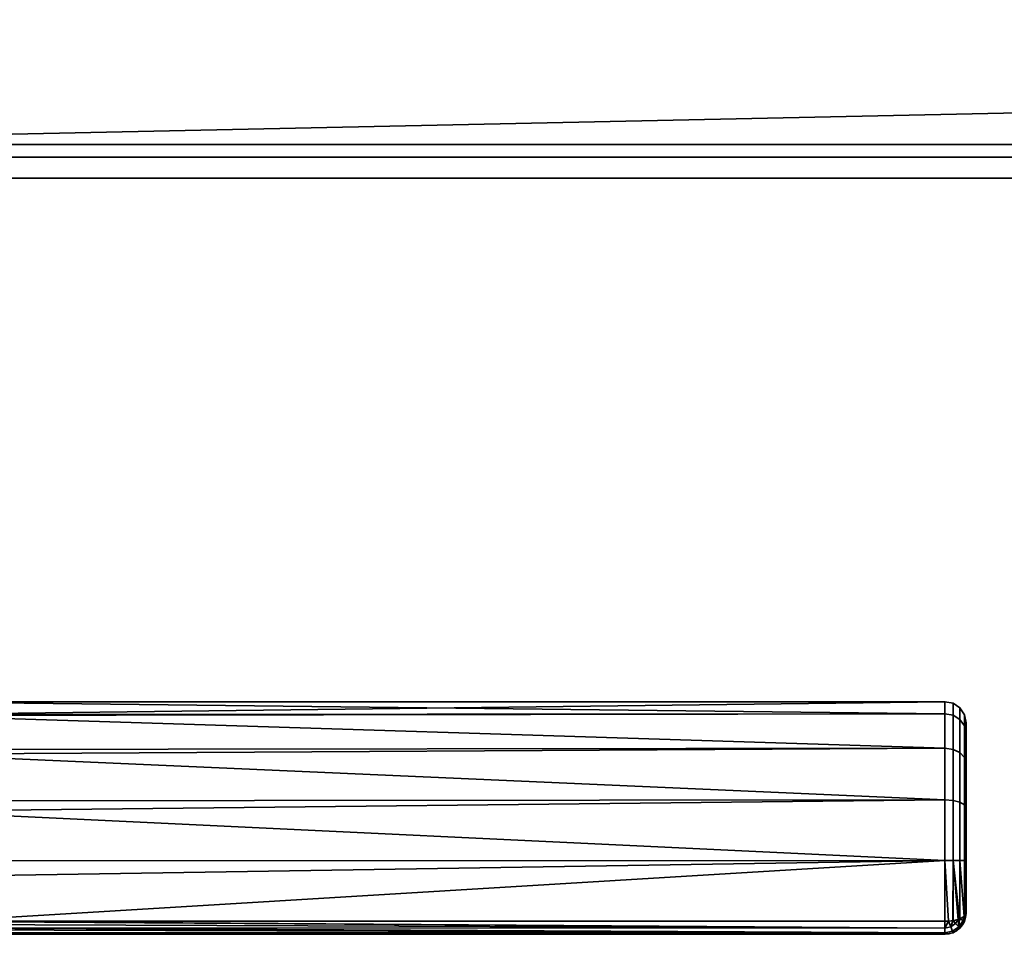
# Model space of a CAD drawing. Header units: millimetres. Extents: x -493 to 6693, y -115 to 135.
# Tile 401 of 656: x 1231 to 1325, y -115 to -29. Entities that reach past the tile are written whole.
import ezdxf

# ---------------------------------------------------------------- set-up
doc = ezdxf.new("R2010")
doc.units = ezdxf.units.MM
doc.layers.add('151', color=7, linetype='Continuous', true_color=0xffffff)

# ---------------------------------------------------------------- blocks, each defined once
blk = doc.blocks.new('UG_SURFACE_088')
at = {"layer": '151', "color": 7, "linetype": 'Continuous', "lineweight": 35}
for points in [[(1832, -3.2, 1990), (1832, -40.3, 1990), (1168, -40.3, 1990), (1168, -3.2, 1990)], [(1832, -3.2, 1989), (1168, -3.2, 1989), (1168, -40.3, 1989), (1832, -40.3, 1989)], [(1141, -26), (1859, -26), (1128, -41.5)], [(1859, -26), (1872, -26), (1872, -41.5), (1128, -41.5)], [(1872, -43.5, 2030), (1872, -26, 2030), (1128, -26, 2030), (1128, -43.5, 2030)], [(1168, -40.3, 1989), (1168, -40.3, 1990), (1832, -40.3, 1990), (1832, -40.3, 1989)], [(1128, -43.5, 2), (1128, -41.5), (1872, -41.5), (1872, -43.5, 2)], [(1872, -43.5, 2), (1872, -43.5, 2030), (1128, -43.5, 2030), (1128, -43.5, 2)]]:
    blk.add_3dface(points, dxfattribs=at)
blk = doc.blocks.new('UG_SURFACE_095')
at = {"layer": '151', "color": 254, "linetype": 'Continuous', "lineweight": 35}
for points in [[(1319, -94.144, 1098.254), (1221, -94.218, 1098.27), (1221, -93, 1104)], [(1319, -93, 1104), (1221, -93, 1104), (1221, -94.218, 1109.73)], [(1221, -94.218, 1109.73), (1319, -94.144, 1109.746), (1319, -93, 1104)], [(1221, -93, 1104), (1319, -93, 1104), (1319, -94.144, 1098.254)], [(1319.765, -94.285, 1109.688), (1319.765, -93.152, 1104), (1319, -93, 1104), (1319, -94.144, 1109.746)], [(1319.765, -93.152, 1104), (1319.765, -94.285, 1098.312), (1319, -94.144, 1098.254), (1319, -93, 1104)], [(1320.414, -94.685, 1109.522), (1320.414, -93.586, 1104), (1319.765, -93.152, 1104), (1319.765, -94.285, 1109.688)], [(1320.414, -93.586, 1104), (1320.414, -94.685, 1098.478), (1319.765, -94.285, 1098.312), (1319.765, -93.152, 1104)], [(1320.848, -95.285, 1109.273), (1320.848, -94.235, 1104), (1320.414, -93.586, 1104), (1320.414, -94.685, 1109.522)], [(1320.848, -94.235, 1104), (1320.848, -95.285, 1098.727), (1320.414, -94.685, 1098.478), (1320.414, -93.586, 1104)], [(1221, -94.297, 1097.899), (1319, -94.144, 1098.254), (1319, -97.402, 1093.385)], [(1319, -94.144, 1109.746), (1221, -94.218, 1109.73), (1221, -94.297, 1110.101)], [(1221, -94.297, 1110.101), (1319, -97.402, 1114.615), (1319, -94.144, 1109.746)], [(1221, -94.297, 1097.899), (1221, -94.218, 1098.27), (1319, -94.144, 1098.254)], [(1319, -97.402, 1093.385), (1221, -97.516, 1093.467), (1221, -94.297, 1097.899)], [(1221, -94.297, 1110.101), (1221, -97.516, 1114.532), (1319, -97.402, 1114.615)], [(1319.765, -97.51, 1114.508), (1319.765, -94.285, 1109.688), (1319, -94.144, 1109.746), (1319, -97.402, 1114.615)], [(1319.765, -94.285, 1098.312), (1319.765, -97.51, 1093.492), (1319, -97.402, 1093.385), (1319, -94.144, 1098.254)], [(1320.414, -97.816, 1114.201), (1320.414, -94.685, 1109.522), (1319.765, -94.285, 1109.688), (1319.765, -97.51, 1114.508)], [(1320.414, -94.685, 1098.478), (1320.414, -97.816, 1093.799), (1319.765, -97.51, 1093.492), (1319.765, -94.285, 1098.312)], [(1320.848, -98.275, 1113.742), (1320.848, -95.285, 1109.273), (1320.414, -94.685, 1109.522), (1320.414, -97.816, 1114.201)], [(1320.848, -95.285, 1098.727), (1320.848, -98.275, 1094.258), (1320.414, -97.816, 1093.799), (1320.414, -94.685, 1098.478)], [(1321, -95.992, 1108.98), (1321, -95, 1104), (1320.848, -94.235, 1104), (1320.848, -95.285, 1109.273)], [(1321, -95, 1104), (1321, -95.992, 1099.02), (1320.848, -95.285, 1098.727), (1320.848, -94.235, 1104)], [(1321, -98.815, 1113.2), (1321, -95.992, 1108.98), (1320.848, -95.285, 1109.273), (1320.848, -98.275, 1113.742)], [(1321, -95.992, 1099.02), (1321, -98.815, 1094.8), (1320.848, -98.275, 1094.258), (1320.848, -95.285, 1098.727)], [(1321, -98.815, 1113.2), (1321, -98.815, 1094.8), (1321, -95.992, 1099.02), (1321, -95, 1104)], [(1321, -95, 1104), (1321, -95.992, 1108.98), (1321, -98.815, 1113.2)], [(1221, -97.963, 1092.853), (1319, -97.402, 1093.385), (1319, -102.277, 1090.135)], [(1319, -102.277, 1117.865), (1319, -97.402, 1114.615), (1221, -97.963, 1115.147)], [(1319, -97.402, 1114.615), (1221, -97.516, 1114.532), (1221, -97.963, 1115.147)], [(1221, -97.963, 1092.853), (1221, -97.516, 1093.467), (1319, -97.402, 1093.385)], [(1319.765, -102.335, 1117.725), (1319.765, -97.51, 1114.508), (1319, -97.402, 1114.615), (1319, -102.277, 1117.865)], [(1319.765, -97.51, 1093.492), (1319.765, -102.335, 1090.275), (1319, -102.277, 1090.135), (1319, -97.402, 1093.385)], [(1320.414, -102.501, 1117.324), (1320.414, -97.816, 1114.201), (1319.765, -97.51, 1114.508), (1319.765, -102.335, 1117.725)], [(1320.414, -97.816, 1093.799), (1320.414, -102.501, 1090.676), (1319.765, -102.335, 1090.275), (1319.765, -97.51, 1093.492)], [(1319, -102.277, 1090.135), (1221, -102.376, 1090.305), (1221, -97.963, 1092.853)], [(1221, -97.963, 1115.147), (1221, -102.376, 1117.695), (1319, -102.277, 1117.865)], [(1320.848, -102.748, 1116.724), (1320.848, -98.275, 1113.742), (1320.414, -97.816, 1114.201), (1320.414, -102.501, 1117.324)], [(1320.848, -98.275, 1094.258), (1320.848, -102.748, 1091.276), (1320.414, -102.501, 1090.676), (1320.414, -97.816, 1093.799)], [(1321, -103.04, 1116.017), (1321, -98.815, 1113.2), (1320.848, -98.275, 1113.742), (1320.848, -102.748, 1116.724)], [(1321, -98.815, 1094.8), (1321, -103.04, 1091.983), (1320.848, -102.748, 1091.276), (1320.848, -98.275, 1094.258)], [(1321, -98.815, 1113.2), (1321, -103.04, 1091.983), (1321, -98.815, 1094.8)], [(1321, -98.815, 1113.2), (1321, -103.04, 1116.017), (1321, -103.04, 1091.983)], [(1221, -103.365, 1089.734), (1319, -102.277, 1090.135), (1319, -108.025, 1089)], [(1319, -108.025, 1119), (1319, -102.277, 1117.865), (1221, -103.365, 1118.266)], [(1319, -102.277, 1117.865), (1221, -102.376, 1117.695), (1221, -103.365, 1118.266)], [(1221, -103.365, 1089.734), (1221, -102.376, 1090.305), (1319, -102.277, 1090.135)], [(1319.765, -108.025, 1118.848), (1319.765, -102.335, 1117.725), (1319, -102.277, 1117.865), (1319, -108.025, 1119)], [(1319.765, -102.335, 1090.275), (1319.765, -108.025, 1089.152), (1319, -108.025, 1089), (1319, -102.277, 1090.135)], [(1320.414, -108.024, 1118.414), (1320.414, -102.501, 1117.324), (1319.765, -102.335, 1117.725), (1319.765, -108.025, 1118.848)], [(1320.414, -102.501, 1090.676), (1320.414, -108.024, 1089.586), (1319.765, -108.025, 1089.152), (1319.765, -102.335, 1090.275)], [(1319, -108.025, 1089), (1221, -108.051, 1089.242), (1221, -103.365, 1089.734)], [(1221, -103.365, 1118.266), (1221, -108.051, 1118.758), (1319, -108.025, 1119)], [(1320.848, -108.023, 1117.765), (1320.848, -102.748, 1116.724), (1320.414, -102.501, 1117.324), (1320.414, -108.024, 1118.414)], [(1320.848, -102.748, 1091.276), (1320.848, -108.023, 1090.235), (1320.414, -108.024, 1089.586), (1320.414, -102.501, 1090.676)], [(1321, -108.022, 1117), (1321, -103.04, 1116.017), (1320.848, -102.748, 1116.724), (1320.848, -108.023, 1117.765)], [(1321, -103.04, 1091.983), (1321, -108.022, 1091), (1320.848, -108.023, 1090.235), (1320.848, -102.748, 1091.276)], [(1321, -103.04, 1116.017), (1321, -113, 1092), (1321, -108.022, 1091), (1321, -103.04, 1091.983)], [(1321, -103.04, 1116.017), (1321, -108.022, 1117), (1321, -113, 1116), (1321, -113, 1092)], [(1319, -108.025, 1119), (1221, -109.568, 1118.918), (1224.353, -113.769, 1117.846)], [(1319, -108.025, 1119), (1221, -108.051, 1118.758), (1221, -109.568, 1118.918)], [(1224.353, -113.769, 1090.154), (1221, -109.568, 1089.082), (1319, -108.025, 1089)], [(1221, -109.568, 1089.082), (1221, -108.051, 1089.242), (1319, -108.025, 1089)], [(1319, -108.025, 1089), (1319, -113.769, 1090.154), (1224.353, -113.769, 1090.154)], [(1224.353, -113.769, 1117.846), (1319, -113.769, 1117.846), (1319, -108.025, 1119)], [(1319, -108.025, 1089), (1319.765, -108.025, 1089.152), (1319.733, -113.713, 1090.289), (1319.341, -113.743, 1090.216)], [(1319, -108.025, 1119), (1319, -113.769, 1117.846), (1319.341, -113.743, 1117.784)], [(1319.341, -113.743, 1117.784), (1319.733, -113.713, 1117.712), (1319.765, -108.025, 1118.848), (1319, -108.025, 1119)], [(1319.341, -113.743, 1090.216), (1319, -113.769, 1090.154), (1319, -108.025, 1089)], [(1319.765, -108.025, 1089.152), (1319.765, -113.711, 1090.294), (1319.733, -113.713, 1090.289)], [(1319.733, -113.713, 1117.712), (1319.765, -113.711, 1117.706), (1319.765, -108.025, 1118.848)], [(1319.765, -108.025, 1089.152), (1320.414, -108.024, 1089.586), (1320.414, -113.544, 1090.695), (1320.382, -113.552, 1090.674)], [(1320.382, -113.552, 1117.326), (1320.414, -113.544, 1117.305), (1320.414, -108.024, 1118.414), (1319.765, -108.025, 1118.848)], [(1319.765, -108.025, 1089.152), (1320.382, -113.552, 1090.674), (1320.245, -113.587, 1090.59)], [(1319.765, -108.025, 1118.848), (1319.765, -113.711, 1117.706), (1320.245, -113.587, 1117.41)], [(1320.245, -113.587, 1117.41), (1320.382, -113.552, 1117.326), (1319.765, -108.025, 1118.848)], [(1320.245, -113.587, 1090.59), (1319.765, -113.711, 1090.294), (1319.765, -108.025, 1089.152)], [(1320.414, -108.024, 1089.586), (1320.848, -108.023, 1090.235), (1320.848, -113.294, 1091.293), (1320.806, -113.318, 1091.236)], [(1320.806, -113.318, 1116.764), (1320.848, -113.294, 1116.706), (1320.848, -108.023, 1117.765), (1320.414, -108.024, 1118.414)], [(1320.414, -108.024, 1118.414), (1320.414, -113.544, 1117.305), (1320.806, -113.318, 1116.764)], [(1320.806, -113.318, 1091.236), (1320.414, -113.544, 1090.695), (1320.414, -108.024, 1089.586)], [(1321, -113, 1116), (1321, -108.022, 1117), (1320.848, -108.023, 1117.765), (1320.848, -113.294, 1116.706)], [(1321, -108.022, 1091), (1321, -113, 1092), (1320.848, -113.294, 1091.293), (1320.848, -108.023, 1090.235)], [(1320.001, -113.992, 1117.419), (1320.245, -113.587, 1117.41), (1319.765, -113.711, 1117.706)], [(1319.765, -113.711, 1090.294), (1320.245, -113.587, 1090.59), (1320.001, -113.992, 1090.581)], [(1320.245, -113.587, 1117.41), (1320.001, -113.992, 1117.419), (1320.312, -114.299, 1116.768)], [(1320.312, -114.299, 1091.232), (1320.001, -113.992, 1090.581), (1320.245, -113.587, 1090.59)], [(1320.312, -114.299, 1116.768), (1320.382, -113.552, 1117.326), (1320.245, -113.587, 1117.41)], [(1320.245, -113.587, 1090.59), (1320.382, -113.552, 1090.674), (1320.312, -114.299, 1091.232)], [(1320.312, -114.299, 1116.768), (1320.711, -113.695, 1116.768), (1320.382, -113.552, 1117.326)], [(1320.382, -113.552, 1090.674), (1320.711, -113.695, 1091.232), (1320.312, -114.299, 1091.232)], [(1320.414, -113.544, 1117.305), (1320.382, -113.552, 1117.326), (1320.711, -113.695, 1116.768)], [(1320.711, -113.695, 1091.232), (1320.382, -113.552, 1090.674), (1320.414, -113.544, 1090.695)], [(1320.711, -113.695, 1116.768), (1320.806, -113.318, 1116.764), (1320.414, -113.544, 1117.305)], [(1320.414, -113.544, 1090.695), (1320.806, -113.318, 1091.236), (1320.711, -113.695, 1091.232)], [(1320.711, -113.695, 1116.768), (1320.853, -113.752, 1116), (1320.848, -113.294, 1116.706)], [(1320.848, -113.294, 1116.706), (1320.806, -113.318, 1116.764), (1320.711, -113.695, 1116.768)], [(1320.711, -113.695, 1091.232), (1320.806, -113.318, 1091.236), (1320.848, -113.294, 1091.293)], [(1320.848, -113.294, 1091.293), (1320.853, -113.752, 1092), (1320.711, -113.695, 1091.232)], [(1320.853, -113.752, 1116), (1321, -113, 1116), (1320.848, -113.294, 1116.706)], [(1320.848, -113.294, 1091.293), (1321, -113, 1092), (1320.853, -113.752, 1092)], [(1320.853, -113.752, 1092), (1321, -113, 1092), (1321, -113, 1116), (1320.853, -113.752, 1116)], [(1319, -114.847, 1116.764), (1224.206, -114.416, 1117.379), (1224.169, -114.566, 1117.244)], [(1224.169, -114.566, 1090.757), (1224.206, -114.416, 1090.621), (1319, -114.846, 1091.232)], [(1224.21, -114.399, 1117.393), (1224.206, -114.416, 1117.379), (1319, -114.847, 1116.764)], [(1319, -114.846, 1091.232), (1224.206, -114.416, 1090.621), (1224.21, -114.399, 1090.607)], [(1224.289, -114.067, 1117.692), (1224.21, -114.399, 1117.393), (1319, -114.415, 1117.411)], [(1319, -114.41, 1090.581), (1224.21, -114.399, 1090.607), (1224.289, -114.067, 1090.308)], [(1319, -114.847, 1116.764), (1319, -114.846, 1116.768), (1224.21, -114.399, 1117.393)], [(1319, -114.846, 1116.768), (1319, -114.415, 1117.411), (1224.21, -114.399, 1117.393)], [(1224.21, -114.399, 1090.607), (1319, -114.415, 1090.589), (1319, -114.846, 1091.232)], [(1319, -114.41, 1090.581), (1319, -114.415, 1090.589), (1224.21, -114.399, 1090.607)], [(1319, -114.415, 1117.411), (1224.35, -113.783, 1117.84), (1224.289, -114.067, 1117.692)], [(1224.289, -114.067, 1090.308), (1224.35, -113.783, 1090.16), (1319, -114.41, 1090.581)], [(1224.353, -113.769, 1117.846), (1224.35, -113.783, 1117.84), (1319, -114.415, 1117.411)], [(1319, -114.41, 1090.581), (1224.35, -113.783, 1090.16), (1224.353, -113.769, 1090.154)], [(1319, -114.415, 1117.411), (1319, -114.41, 1117.419), (1224.353, -113.769, 1117.846)], [(1319, -114.41, 1117.419), (1319, -113.769, 1117.846), (1224.353, -113.769, 1117.846)], [(1224.353, -113.769, 1090.154), (1319, -113.769, 1090.154), (1319, -114.41, 1090.581)], [(1319, -114.41, 1117.419), (1319.543, -114.301, 1117.419), (1319.341, -113.743, 1117.784)], [(1319.341, -113.743, 1117.784), (1319, -113.769, 1117.846), (1319, -114.41, 1117.419)], [(1319, -114.41, 1090.581), (1319, -113.769, 1090.154), (1319.341, -113.743, 1090.216)], [(1319.341, -113.743, 1090.216), (1319.543, -114.301, 1090.581), (1319, -114.41, 1090.581)], [(1319.543, -114.301, 1117.419), (1319, -114.41, 1117.419), (1319, -114.415, 1117.411)], [(1319, -114.415, 1117.411), (1319, -114.846, 1116.768), (1319.711, -114.704, 1116.768), (1319.543, -114.301, 1117.419)], [(1319.543, -114.301, 1090.581), (1319.711, -114.704, 1091.232), (1319, -114.846, 1091.232), (1319, -114.415, 1090.589)], [(1319, -114.415, 1090.589), (1319, -114.41, 1090.581), (1319.543, -114.301, 1090.581)], [(1319.733, -113.713, 1117.712), (1319.341, -113.743, 1117.784), (1319.543, -114.301, 1117.419)], [(1319.543, -114.301, 1090.581), (1319.341, -113.743, 1090.216), (1319.733, -113.713, 1090.289)], [(1319.543, -114.301, 1117.419), (1320.001, -113.992, 1117.419), (1319.733, -113.713, 1117.712)], [(1319.733, -113.713, 1090.289), (1320.001, -113.992, 1090.581), (1319.543, -114.301, 1090.581)], [(1320.001, -113.992, 1117.419), (1319.543, -114.301, 1117.419), (1319.711, -114.704, 1116.768), (1320.312, -114.299, 1116.768)], [(1320.312, -114.299, 1091.232), (1319.711, -114.704, 1091.232), (1319.543, -114.301, 1090.581), (1320.001, -113.992, 1090.581)], [(1320.312, -114.299, 1116.768), (1319.711, -114.704, 1116.768), (1319.77, -114.846, 1116), (1320.413, -114.413, 1116)], [(1320.413, -114.413, 1092), (1319.77, -114.846, 1092), (1319.711, -114.704, 1091.232), (1320.312, -114.299, 1091.232)], [(1319.765, -113.711, 1117.706), (1319.733, -113.713, 1117.712), (1320.001, -113.992, 1117.419)], [(1320.001, -113.992, 1090.581), (1319.733, -113.713, 1090.289), (1319.765, -113.711, 1090.294)], [(1319.77, -114.846, 1092), (1320.413, -114.413, 1092), (1320.413, -114.413, 1116), (1319.77, -114.846, 1116)], [(1320.711, -113.695, 1116.768), (1320.312, -114.299, 1116.768), (1320.421, -114.408, 1116), (1320.845, -113.764, 1116)], [(1320.845, -113.764, 1092), (1320.421, -114.408, 1092), (1320.312, -114.299, 1091.232), (1320.711, -113.695, 1091.232)], [(1320.413, -114.413, 1116), (1320.421, -114.408, 1116), (1320.312, -114.299, 1116.768)], [(1320.312, -114.299, 1091.232), (1320.421, -114.408, 1092), (1320.413, -114.413, 1092)], [(1320.421, -114.408, 1116), (1320.413, -114.413, 1116), (1320.413, -114.413, 1092), (1320.421, -114.408, 1092)], [(1320.421, -114.408, 1092), (1320.845, -113.764, 1092), (1320.845, -113.764, 1116), (1320.421, -114.408, 1116)], [(1320.845, -113.764, 1116), (1320.853, -113.752, 1116), (1320.711, -113.695, 1116.768)], [(1320.711, -113.695, 1091.232), (1320.853, -113.752, 1092), (1320.845, -113.764, 1092)], [(1320.853, -113.752, 1116), (1320.845, -113.764, 1116), (1320.845, -113.764, 1092), (1320.853, -113.752, 1092)], [(1319, -115, 1092), (1319, -115, 1116), (1224, -115, 1115.949), (1224, -115, 1092.051)], [(1319, -115, 1116), (1224.002, -115, 1116), (1224, -115, 1115.949)], [(1224, -115, 1092.051), (1224.002, -115, 1092), (1319, -115, 1092)], [(1224.07, -114.888, 1116.66), (1224.002, -115, 1116), (1319, -115, 1116)], [(1319, -115, 1092), (1224.002, -115, 1092), (1224.07, -114.888, 1091.34)], [(1319, -115, 1116), (1224.081, -114.853, 1116.723), (1224.07, -114.888, 1116.66)], [(1224.07, -114.888, 1091.34), (1224.081, -114.853, 1091.277), (1319, -115, 1092)], [(1224.087, -114.835, 1116.757), (1224.081, -114.853, 1116.723), (1319, -115, 1116)], [(1319, -115, 1092), (1224.081, -114.853, 1091.277), (1224.087, -114.835, 1091.243)], [(1224.169, -114.566, 1117.244), (1224.087, -114.835, 1116.757), (1319, -114.847, 1116.764)], [(1319, -114.846, 1091.232), (1224.087, -114.835, 1091.243), (1224.169, -114.566, 1090.757)], [(1319, -115, 1116), (1319, -114.847, 1116.764), (1224.087, -114.835, 1116.757)], [(1319, -114.846, 1091.232), (1319, -114.847, 1091.236), (1224.087, -114.835, 1091.243)], [(1224.087, -114.835, 1091.243), (1319, -114.847, 1091.236), (1319, -115, 1092)], [(1319.711, -114.704, 1116.768), (1319, -114.847, 1116.764), (1319, -115, 1116), (1319.765, -114.847, 1116)], [(1319.711, -114.704, 1116.768), (1319, -114.846, 1116.768), (1319, -114.847, 1116.764)], [(1319.765, -114.847, 1092), (1319, -115, 1092), (1319, -114.847, 1091.236), (1319.711, -114.704, 1091.232)], [(1319, -114.847, 1091.236), (1319, -114.846, 1091.232), (1319.711, -114.704, 1091.232)], [(1319.765, -114.847, 1092), (1319.765, -114.847, 1116), (1319, -115, 1116), (1319, -115, 1092)], [(1319.765, -114.847, 1116), (1319.77, -114.846, 1116), (1319.711, -114.704, 1116.768)], [(1319.711, -114.704, 1091.232), (1319.77, -114.846, 1092), (1319.765, -114.847, 1092)], [(1319.77, -114.846, 1116), (1319.765, -114.847, 1116), (1319.765, -114.847, 1092), (1319.77, -114.846, 1092)]]:
    blk.add_3dface(points, dxfattribs=at)

msp = doc.modelspace()

# ---------------------------------------------------------------- linework, layer by layer
at = {"layer": '151', "color": 253, "linetype": 'Continuous', "lineweight": -3}
for p, q in [((1168, -40.3, 1989), (1832, -40.3, 1989)), ((1168, -40.3, 1990), (1832, -40.3, 1990)), ((1128, -41.5), (1872, -41.5)), ((1872, -43.5, 2), (1128, -43.5, 2)), ((1872, -43.5, 2030), (1128, -43.5, 2030)), ((1321, -113, 1116), (1321, -113, 1092)), ((1319, -113.769, 1090.154), (1224.353, -113.769, 1090.154)), ((1224.353, -113.769, 1117.846), (1319, -113.769, 1117.846)), ((1224.002, -115, 1092), (1319, -115, 1092)), ((1319, -115, 1116), (1224.002, -115, 1116)), ((1319, -115, 1092), (1319, -115, 1116))]:
    msp.add_line(p, q, dxfattribs=at)
at = {"layer": '151', "color": 253, "linetype": 'Continuous', "lineweight": -3, "extrusion": (-1, 0, 0)}
msp.add_arc((108, 1104, -1319), 15, 67.38014, 292.61986, dxfattribs=at)
at = {"layer": '151', "color": 253, "linetype": 'Continuous', "lineweight": -3, "extrusion": (1, 0, 0)}
for centre, radius, start, end in [((-108, 1104, 1321), 13, 247.38014, 112.61986), ((-113, 1092, 1319), 2, 180, 247.38014), ((-113, 1116, 1319), 2, 112.61986, 180)]:
    msp.add_arc(centre, radius, start, end, dxfattribs=at)
at = {"layer": '151', "color": 253, "linetype": 'Continuous', "lineweight": -3}
msp.add_arc((1319, -113, 1116), 2, 270, 0, dxfattribs=at)
at = {"layer": '151', "color": 253, "linetype": 'Continuous', "lineweight": -3, "extrusion": (0, 0, -1)}
msp.add_arc((-1319, -113, -1092), 2, 180, 270, dxfattribs=at)
at = {"layer": '151', "color": 253, "linetype": 'Continuous', "lineweight": -3, "extrusion": (0, -0.923077, 0.384615)}
msp.add_arc((1319, 964.538, 524.308), 2, 270, 0, dxfattribs=at)
at = {"layer": '151', "color": 253, "linetype": 'Continuous', "lineweight": -3, "extrusion": (-1.44783e-14, -0.923077, -0.384615)}
msp.add_arc((1319, 1073.615, -324.923), 2, 360, 90, dxfattribs=at)

# ---------------------------------------------------------------- block references
at = {"layer": '151', "color": 253, "linetype": 'Continuous', "lineweight": -3}
for name in ['UG_SURFACE_088', 'UG_SURFACE_095']:
    msp.add_blockref(name, (0, 0), dxfattribs=at)

doc.saveas('drawing.dxf')
